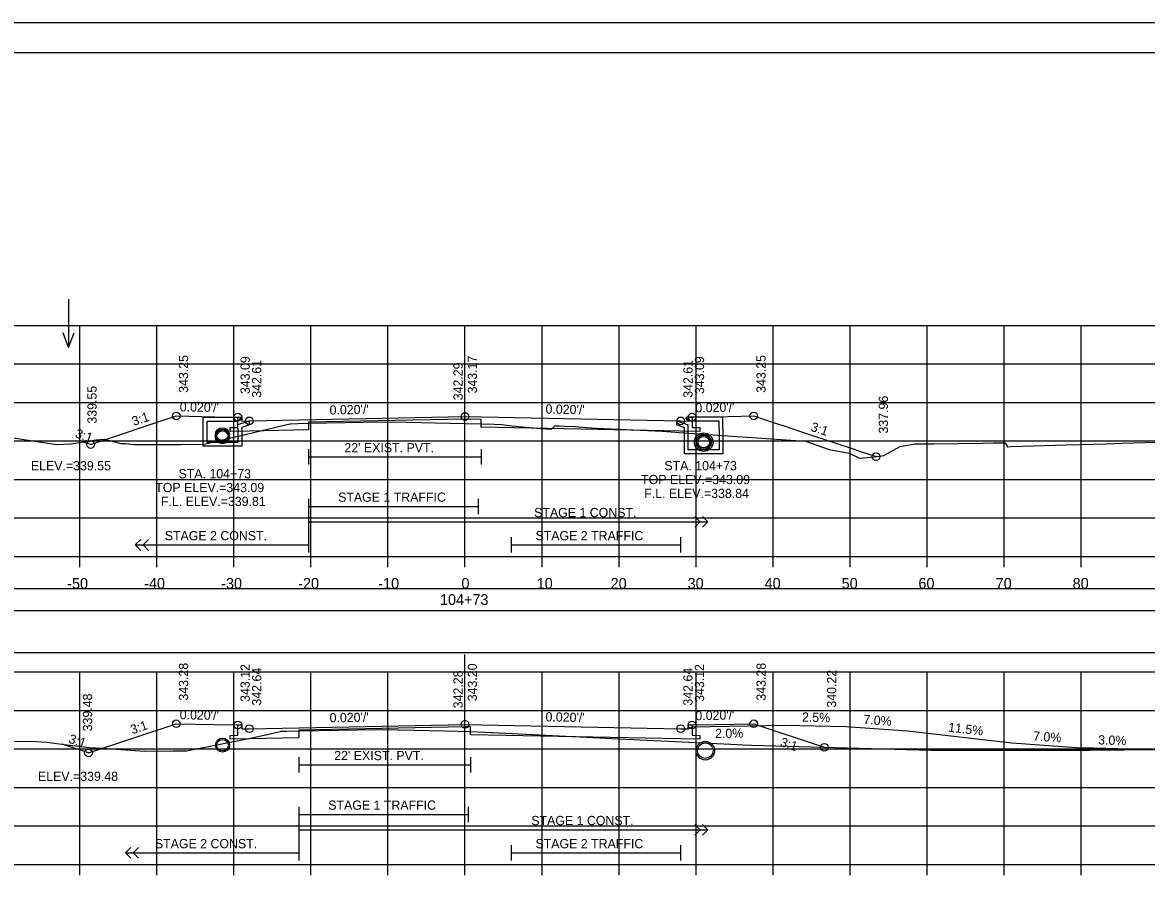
# Model space of a CAD drawing. Extents: x 1368122 to 1710785, y 373130 to 557566.
# Drawn here: x 1368298.1 to 1368444, y 374085.6 to 374197 of the extents above; entities that cross this region are included whole.
import ezdxf

# ---------------------------------------------------------------- set-up
doc = ezdxf.new("R2010")
doc.units = 0
for name, color, linetype in [('R_Alt Surface', 7, 'Continuous'), ('R_Axis', 7, 'Continuous'), ('R_Axis Annot', 7, 'Continuous'), ('R_Border', 7, 'Continuous'), ('R_Drive', 7, 'Continuous'), ('R_Exist Surface', 7, 'Continuous'), ('R_Fin Surface', 7, 'Continuous'), ('R_Grid', 7, 'Continuous'), ('R_No Plot', 7, 'Continuous'), ('R_Striping', 7, 'Continuous'), ('R_Water', 7, 'Continuous'), ('R_Water Annot', 7, 'Continuous'), ('R_Xsect Elev', 7, 'Continuous'), ('R_Xsect Slope', 7, 'Continuous')]:
    doc.layers.add(name, color=color, linetype=linetype)

msp = doc.modelspace()

# ---------------------------------------------------------------- linework, layer by layer
at = {"layer": 'R_Alt Surface'}
for points in [[(1368385.04, 374145.75), (1368385.04, 374144.41), (1368386.04, 374144.39), (1368386.04, 374143.89), (1368383.54, 374143.94), (1368357.64, 374144.46), (1368357.64, 374145.46), (1368355.54, 374145.5), (1368335.23, 374145.09), (1368335.23, 374144.09), (1368327.54, 374143.94), (1368325.04, 374143.89), (1368325.04, 374144.39), (1368326.04, 374144.41), (1368326.04, 374145.75)], [(1368335.23, 374141.58), (1368335.23, 374139.58)], [(1368335.23, 374140.58), (1368357.64, 374140.58)], [(1368357.64, 374141.58), (1368357.64, 374139.58)], [(1368385.04, 374105.77), (1368385.04, 374104.43), (1368386.04, 374104.41), (1368386.04, 374103.91), (1368383.54, 374103.96), (1368356.26, 374104.51), (1368356.26, 374105.51), (1368355.54, 374105.52), (1368333.95, 374105.09), (1368333.95, 374104.09), (1368327.54, 374103.96), (1368325.04, 374103.91), (1368325.04, 374104.41), (1368326.04, 374104.43), (1368326.04, 374105.77)], [(1368333.95, 374101.6), (1368333.95, 374099.6)], [(1368356.26, 374101.6), (1368356.26, 374099.6)], [(1368333.95, 374100.6), (1368356.26, 374100.6)]]:
    msp.add_lwpolyline(points, dxfattribs=at)
for points in [[(1368206.39, 374120.65), (1368504.69, 374120.65), (1368504.69, 374123.47), (1368206.39, 374123.47)], [(1368206.39, 374115.18), (1368504.69, 374115.18), (1368504.69, 374120.59), (1368206.39, 374120.59)]]:
    msp.add_lwpolyline(points, close=True, dxfattribs=at)
at = {"layer": 'R_Axis'}
for p, q in [((1368205.54, 374127.66), (1368505.54, 374127.66)), ((1368305.54, 374126.26), (1368305.54, 374127.66)), ((1368315.54, 374126.26), (1368315.54, 374127.66)), ((1368325.54, 374126.26), (1368325.54, 374127.66)), ((1368335.54, 374126.26), (1368335.54, 374127.66)), ((1368345.54, 374126.26), (1368345.54, 374127.66)), ((1368355.54, 374126.26), (1368355.54, 374127.66)), ((1368365.54, 374126.26), (1368365.54, 374127.66)), ((1368375.54, 374126.26), (1368375.54, 374127.66)), ((1368385.54, 374126.26), (1368385.54, 374127.66)), ((1368395.54, 374126.26), (1368395.54, 374127.66)), ((1368405.54, 374126.26), (1368405.54, 374127.66)), ((1368415.54, 374126.26), (1368415.54, 374127.66)), ((1368425.54, 374126.26), (1368425.54, 374127.66)), ((1368435.54, 374126.26), (1368435.54, 374127.66)), ((1368205.54, 374087.66), (1368505.54, 374087.66)), ((1368305.54, 374086.26), (1368305.54, 374087.66)), ((1368315.54, 374086.26), (1368315.54, 374087.66)), ((1368325.54, 374086.26), (1368325.54, 374087.66)), ((1368335.54, 374086.26), (1368335.54, 374087.66)), ((1368345.54, 374086.26), (1368345.54, 374087.66)), ((1368355.54, 374086.26), (1368355.54, 374087.66)), ((1368365.54, 374086.26), (1368365.54, 374087.66)), ((1368375.54, 374086.26), (1368375.54, 374087.66)), ((1368385.54, 374086.26), (1368385.54, 374087.66)), ((1368395.54, 374086.26), (1368395.54, 374087.66)), ((1368405.54, 374086.26), (1368405.54, 374087.66)), ((1368415.54, 374086.26), (1368415.54, 374087.66)), ((1368425.54, 374086.26), (1368425.54, 374087.66)), ((1368435.54, 374086.26), (1368435.54, 374087.66))]:
    msp.add_line(p, q, dxfattribs=at)
at = {"layer": 'R_Border'}
for p, q in [((1368197.54, 374193.12), (1368513.72, 374193.12)), ((1368350.06, 374192.86), (1368350.06, 374192.86)), ((1368350.06, 374192.86), (1368350.06, 374192.86))]:
    msp.add_line(p, q, dxfattribs=at)
at = {"layer": 'R_Drive'}
for p, q in [((1368385.04, 374105.52), (1368397.04, 374105.76)), ((1368397.04, 374105.76), (1368405.03, 374105.56)), ((1368405.03, 374105.56), (1368413.02, 374105)), ((1368384.54, 374105.27), (1368385.04, 374105.52)), ((1368413.02, 374105), (1368426.57, 374103.45)), ((1368426.57, 374103.45), (1368435.54, 374102.82)), ((1368443.54, 374102.58), (1368435.54, 374102.82))]:
    msp.add_line(p, q, dxfattribs=at)
at = {"layer": 'R_Exist Surface'}
for points in [[(1368296.6, 374143.1), (1368302.51, 374142.2), (1368304.41, 374142.3), (1368304.68, 374142.31), (1368307.62, 374142.79), (1368308.74, 374142.91), (1368310.84, 374142.35), (1368311.48, 374142.32), (1368312.51, 374142.22), (1368315.41, 374142.2), (1368318.65, 374142.22), (1368321.69, 374142.23), (1368328.08, 374143.74), (1368332.8, 374144.88), (1368332.92, 374144.88), (1368333.82, 374144.91), (1368335.23, 374144.95), (1368342.38, 374145.08), (1368346.12, 374145.15), (1368353.56, 374144.99), (1368357.64, 374144.9), (1368359.32, 374144.83), (1368360.28, 374144.79), (1368361.68, 374144.64), (1368365.36, 374144.29), (1368366.78, 374144.18), (1368366.87, 374144.27), (1368367.23, 374144.65), (1368367.35, 374144.64), (1368367.74, 374144.64), (1368368.52, 374144.58), (1368369.86, 374144.52), (1368371.34, 374144.4), (1368372.61, 374144.33), (1368381.17, 374143.95), (1368383.34, 374143.77), (1368399.75, 374142.63), (1368402.81, 374141.54), (1368405.44, 374141.08), (1368406.79, 374140.44), (1368408.66, 374140.58), (1368409.91, 374140.77), (1368412.07, 374141.93), (1368413.97, 374142.3), (1368416.52, 374142.27), (1368422.76, 374142.39), (1368424.13, 374142.42), (1368425.23, 374142.41), (1368425.3, 374142.41), (1368425.45, 374142.4), (1368425.72, 374142.4), (1368425.75, 374142.35), (1368425.97, 374141.91), (1368426.46, 374141.93), (1368433.61, 374142.14), (1368438.86, 374142.29), (1368440.83, 374142.37), (1368443.87, 374142.47), (1368446.89, 374142.53)], [(1368297.02, 374103.67), (1368299.9, 374103.62), (1368301.19, 374103.54), (1368303.83, 374103.2), (1368306.84, 374102.84), (1368308.43, 374102.75), (1368313.91, 374102.39), (1368317.66, 374102.41), (1368319.39, 374102.42), (1368327.9, 374104.08), (1368331.6, 374104.94), (1368331.65, 374104.95), (1368332.32, 374104.97), (1368333.95, 374105), (1368341.54, 374105.14), (1368344.91, 374105.2), (1368352.86, 374105), (1368356.26, 374104.92), (1368358.11, 374104.84), (1368358.92, 374104.8), (1368359.07, 374104.78), (1368373.86, 374104.07), (1368375.37, 374103.97), (1368376.47, 374103.91), (1368390.97, 374103.22), (1368391.57, 374103.19), (1368392.76, 374103.14), (1368416.03, 374102.5), (1368416.29, 374102.5), (1368416.35, 374102.5), (1368416.4, 374102.5), (1368435.73, 374102.51), (1368435.9, 374102.51), (1368436.61, 374102.52), (1368445.64, 374102.59)]]:
    msp.add_lwpolyline(points, dxfattribs=at)
at = {"layer": 'R_Fin Surface'}
for p, q in [((1368306.92, 374142.2), (1368305.97, 374142.52)), ((1368306.65, 374102.14), (1368303.24, 374103.28))]:
    msp.add_line(p, q, dxfattribs=at)
for points in [[(1368306.92, 374142.2), (1368318.04, 374145.91), (1368323.04, 374145.81), (1368326.04, 374145.75), (1368326.54, 374145.75), (1368326.54, 374145.25), (1368327.54, 374145.27), (1368355.54, 374145.83), (1368383.54, 374145.27), (1368384.54, 374145.25), (1368384.54, 374145.75), (1368385.04, 374145.75), (1368388.04, 374145.81), (1368393.04, 374145.91), (1368395.58, 374145.06), (1368397.1, 374144.56), (1368398.12, 374144.22), (1368398.84, 374143.98), (1368400.15, 374143.54), (1368406.2, 374141.53), (1368406.64, 374141.38), (1368408.92, 374140.62)], [(1368306.65, 374102.14), (1368318.04, 374105.93), (1368323.04, 374105.83), (1368326.04, 374105.77), (1368326.54, 374105.77), (1368326.54, 374105.27), (1368327.54, 374105.29), (1368355.54, 374105.85), (1368383.54, 374105.29), (1368384.54, 374105.27), (1368384.54, 374105.77), (1368385.04, 374105.77), (1368388.04, 374105.83), (1368393.04, 374105.93), (1368402.2, 374102.88)]]:
    msp.add_lwpolyline(points, dxfattribs=at)
at = {"layer": 'R_Grid'}
for p, q in [((1368205.54, 374157.66), (1368505.54, 374157.66)), ((1368305.54, 374127.66), (1368305.54, 374157.66)), ((1368315.54, 374127.66), (1368315.54, 374157.66)), ((1368325.54, 374127.66), (1368325.54, 374157.66)), ((1368335.54, 374127.66), (1368335.54, 374157.66)), ((1368345.54, 374127.66), (1368345.54, 374157.66)), ((1368355.54, 374127.66), (1368355.54, 374157.66)), ((1368365.54, 374127.66), (1368365.54, 374157.66)), ((1368375.54, 374127.66), (1368375.54, 374157.66)), ((1368385.54, 374127.66), (1368385.54, 374157.66)), ((1368395.54, 374127.66), (1368395.54, 374157.66)), ((1368405.54, 374127.66), (1368405.54, 374157.66)), ((1368415.54, 374127.66), (1368415.54, 374157.66)), ((1368425.54, 374127.66), (1368425.54, 374157.66)), ((1368435.54, 374127.66), (1368435.54, 374157.66)), ((1368205.54, 374152.66), (1368505.54, 374152.66)), ((1368205.54, 374147.66), (1368505.54, 374147.66)), ((1368205.54, 374142.66), (1368505.54, 374142.66)), ((1368205.54, 374137.66), (1368505.54, 374137.66)), ((1368205.54, 374132.66), (1368505.54, 374132.66)), ((1368205.54, 374127.66), (1368505.54, 374127.66)), ((1368205.54, 374112.66), (1368505.54, 374112.66)), ((1368305.54, 374087.66), (1368305.54, 374112.66)), ((1368315.54, 374087.66), (1368315.54, 374112.66)), ((1368325.54, 374087.66), (1368325.54, 374112.66)), ((1368335.54, 374087.66), (1368335.54, 374112.66)), ((1368345.54, 374087.66), (1368345.54, 374112.66)), ((1368355.54, 374087.66), (1368355.54, 374112.66)), ((1368365.54, 374087.66), (1368365.54, 374112.66)), ((1368375.54, 374087.66), (1368375.54, 374112.66)), ((1368385.54, 374087.66), (1368385.54, 374112.66)), ((1368395.54, 374087.66), (1368395.54, 374112.66)), ((1368405.54, 374087.66), (1368405.54, 374112.66)), ((1368415.54, 374087.66), (1368415.54, 374112.66)), ((1368425.54, 374087.66), (1368425.54, 374112.66)), ((1368435.54, 374087.66), (1368435.54, 374112.66)), ((1368205.54, 374107.66), (1368505.54, 374107.66)), ((1368205.54, 374102.66), (1368505.54, 374102.66)), ((1368205.54, 374097.66), (1368505.54, 374097.66)), ((1368205.54, 374092.66), (1368505.54, 374092.66)), ((1368205.54, 374087.66), (1368505.54, 374087.66))]:
    msp.add_line(p, q, dxfattribs=at)
at = {"layer": 'R_No Plot'}
msp.add_line((1368185.14, 374197.01), (1368518.47, 374197.01), dxfattribs=at)
for points in [[(1368185.13, 374197.01), (1368518.47, 374197.01), (1368518.47, 373983.67), (1368185.13, 373983.67)], [(1368431.46, 374193.12), (1368451.08, 374193.12), (1368451.08, 374183.24), (1368467.19, 374183.24), (1368490.39, 374183.24), (1368490.51, 374155.08), (1368513.72, 374155.08), (1368513.72, 373987.66), (1368197.54, 373987.66), (1368197.54, 374193.12)]]:
    msp.add_lwpolyline(points, close=True, dxfattribs=at)
for centre, radius in [((1368318.04, 374145.91), 0.5), ((1368393.04, 374145.91), 0.5), ((1368326.04, 374145.75), 0.5), ((1368327.54, 374145.27), 0.5), ((1368355.54, 374145.83), 0.5), ((1368383.54, 374145.27), 0.5), ((1368385.04, 374145.75), 0.5), ((1368324.04, 374143.46), 0.917), ((1368324.04, 374143.22), 0.917), ((1368386.54, 374142.5), 1.21), ((1368306.92, 374142.2), 0.5), ((1368386.54, 374142.5), 0.917), ((1368408.92, 374140.62), 0.5), ((1368318.04, 374105.93), 0.5), ((1368326.04, 374105.77), 0.5), ((1368327.54, 374105.29), 0.5), ((1368355.54, 374105.85), 0.5), ((1368383.54, 374105.29), 0.5), ((1368385.04, 374105.77), 0.5), ((1368393.04, 374105.93), 0.5), ((1368306.65, 374102.14), 0.5), ((1368324.06, 374103.15), 0.917), ((1368386.75, 374102.43), 1.21), ((1368402.2, 374102.88), 0.5)]:
    msp.add_circle(centre, radius, dxfattribs=at)
at = {"layer": 'R_Striping'}
for p, q in [((1368386.08, 374132.16), (1368385.37, 374132.86)), ((1368385.37, 374131.45), (1368386.08, 374132.16)), ((1368387.08, 374132.16), (1368386.37, 374132.86)), ((1368386.37, 374131.45), (1368387.08, 374132.16)), ((1368312.73, 374129.16), (1368313.43, 374129.86)), ((1368312.73, 374129.16), (1368335.23, 374129.16)), ((1368313.43, 374128.45), (1368312.73, 374129.16)), ((1368313.73, 374129.16), (1368314.43, 374129.86)), ((1368314.43, 374128.45), (1368313.73, 374129.16)), ((1368386.08, 374092.16), (1368385.37, 374092.86)), ((1368387.08, 374092.16), (1368386.37, 374092.86)), ((1368385.37, 374091.45), (1368386.08, 374092.16)), ((1368386.37, 374091.45), (1368387.08, 374092.16)), ((1368311.44, 374089.16), (1368312.15, 374089.86)), ((1368312.44, 374089.16), (1368313.15, 374089.86)), ((1368311.44, 374089.16), (1368333.95, 374089.16)), ((1368312.15, 374088.45), (1368311.44, 374089.16)), ((1368313.15, 374088.45), (1368312.44, 374089.16))]:
    msp.add_line(p, q, dxfattribs=at)
for points in [[(1368335.23, 374135.16), (1368335.23, 374128.16)], [(1368357.23, 374135.16), (1368357.23, 374133.16)], [(1368335.23, 374134.16), (1368357.23, 374134.16)], [(1368335.23, 374132.16), (1368387.08, 374132.16)], [(1368361.54, 374130.16), (1368361.54, 374128.16)], [(1368361.54, 374129.16), (1368383.54, 374129.16)], [(1368383.54, 374130.16), (1368383.54, 374128.16)], [(1368333.95, 374095.16), (1368333.95, 374088.16)], [(1368333.95, 374094.16), (1368355.95, 374094.16)], [(1368355.95, 374095.16), (1368355.95, 374093.16)], [(1368333.95, 374092.16), (1368387.08, 374092.16)], [(1368361.54, 374090.16), (1368361.54, 374088.16)], [(1368383.54, 374090.16), (1368383.54, 374088.16)], [(1368361.54, 374089.16), (1368383.54, 374089.16)]]:
    msp.add_lwpolyline(points, dxfattribs=at)
at = {"layer": 'R_Water'}
for p, q in [((1368321.54, 374145.75), (1368326.29, 374145.75)), ((1368321.54, 374144.25), (1368321.54, 374145.75)), ((1368322.04, 374144.25), (1368322.04, 374145.25)), ((1368322.04, 374145.25), (1368326.04, 374145.25)), ((1368326.37, 374145.59), (1368326.04, 374145.25)), ((1368327.54, 374145.27), (1368326.04, 374144.75)), ((1368326.37, 374145.59), (1368326.29, 374145.75)), ((1368383.04, 374145.27), (1368384.54, 374144.75)), ((1368384.21, 374145.59), (1368384.29, 374145.75)), ((1368384.21, 374145.59), (1368384.54, 374145.25)), ((1368389.04, 374145.75), (1368384.29, 374145.75)), ((1368388.54, 374145.25), (1368384.54, 374145.25)), ((1368388.54, 374144.25), (1368388.54, 374145.25)), ((1368389.04, 374144.25), (1368389.04, 374145.75)), ((1368326.04, 374144.25), (1368326.04, 374144.75)), ((1368327.54, 374144.74), (1368326.54, 374144.4)), ((1368326.54, 374144.25), (1368326.54, 374144.4)), ((1368383.04, 374144.74), (1368384.04, 374144.4)), ((1368384.04, 374144.25), (1368384.04, 374144.4)), ((1368384.54, 374144.25), (1368384.54, 374144.75))]:
    msp.add_line(p, q, dxfattribs=at)
for points in [[(1368327.54, 374144.74), (1368327.54, 374145.27)], [(1368383.04, 374144.74), (1368383.04, 374145.27)], [(1368326.54, 374144.25), (1368326.54, 374141.97), (1368324.04, 374141.97), (1368321.54, 374141.97), (1368321.54, 374144.25)], [(1368326.04, 374144.25), (1368326.04, 374142.47), (1368324.04, 374142.47), (1368322.04, 374142.47), (1368322.04, 374144.25)], [(1368389.04, 374144.25), (1368389.04, 374141), (1368386.54, 374141), (1368384.04, 374141), (1368384.04, 374144.25)], [(1368388.54, 374144.25), (1368388.54, 374141.5), (1368386.54, 374141.5), (1368384.54, 374141.5), (1368384.54, 374144.25)]]:
    msp.add_lwpolyline(points, dxfattribs=at)
for centre, radius in [((1368324.04, 374143.46), 0.75), ((1368324.04, 374143.22), 0.75), ((1368386.54, 374142.5), 1), ((1368386.54, 374142.5), 0.75), ((1368324.06, 374103.15), 0.75), ((1368386.75, 374102.43), 1)]:
    msp.add_circle(centre, radius, dxfattribs=at)
at = {"layer": 'R_Water Annot'}
for p, q in [((1368304.07, 374161.07), (1368304.07, 374154.79)), ((1368304.07, 374154.79), (1368303.37, 374156.71)), ((1368304.07, 374154.79), (1368304.77, 374156.71))]:
    msp.add_line(p, q, dxfattribs=at)
at = {"layer": 'R_Xsect Elev'}
for p, q in [((1368355.54, 374144.94), (1368355.54, 374154.94)), ((1368355.54, 374104.94), (1368355.54, 374114.94))]:
    msp.add_line(p, q, dxfattribs=at)

# ---------------------------------------------------------------- texts
at = {"layer": 'R_Axis Annot'}
for s, p in [('-50', (1368303.88, 374123.46)), ('-40', (1368313.88, 374123.46)), ('-30', (1368323.88, 374123.46)), ('-20', (1368333.88, 374123.46)), ('-10', (1368344.28, 374123.46)), ('0', (1368355.08, 374123.46)), ('10', (1368364.85, 374123.46)), ('20', (1368374.45, 374123.46)), ('30', (1368384.45, 374123.46)), ('40', (1368394.45, 374123.46)), ('50', (1368404.45, 374123.46)), ('60', (1368414.42, 374123.46)), ('70', (1368424.45, 374123.46)), ('80', (1368434.45, 374123.46)), ('104+73', (1368352.29, 374121.36))]:
    msp.add_text(s, height=1.4, dxfattribs=at).set_placement(p)
at = {"layer": 'R_Striping'}
for s, p in [('STAGE 1 TRAFFIC', (1368339.06, 374134.76)), ('STAGE 1 CONST.', (1368364.52, 374132.76)), ('STAGE 2 CONST.', (1368316.55, 374129.76)), ('STAGE 2 TRAFFIC', (1368364.69, 374129.76)), ('STAGE 1 TRAFFIC', (1368337.78, 374094.76)), ('STAGE 1 CONST.', (1368364.15, 374092.76)), ('STAGE 2 CONST.', (1368315.27, 374089.76)), ('STAGE 2 TRAFFIC', (1368364.69, 374089.76))]:
    msp.add_text(s, height=1.2, dxfattribs=at).set_placement(p)
at = {"layer": 'R_Water'}
for p in [(1368339.88, 374141.18), (1368338.56, 374101.2)]:
    msp.add_text("22' EXIST. PVT.", height=1.2, dxfattribs=at).set_placement(p)
at = {"layer": 'R_Water Annot'}
for s, p in [('STA. 104+73', (1368381.43, 374138.85)), ('STA. 104+73', (1368318.34, 374137.81)), ('TOP ELEV.=343.09', (1368378.41, 374137.05)), ('TOP ELEV.=343.09', (1368315.32, 374136.01)), ('F.L. ELEV.=338.84', (1368378.81, 374135.25)), ('F.L. ELEV.=339.81', (1368316.06, 374134.21))]:
    msp.add_text(s, height=1.2, dxfattribs=at).set_placement(p)
at = {"layer": 'R_Xsect Elev'}
for s, rotation, p in [('343.25', 90, (1368319.59, 374148.91)), ('343.25', 90, (1368394.59, 374148.91)), ('343.09', 90, (1368327.59, 374148.75)), ('342.61', 90, (1368329.09, 374148.27)), ('342.29', 90, (1368355.24, 374147.94)), ('343.17', 90, (1368357.09, 374148.83)), ('342.61', 90, (1368385.09, 374148.27)), ('343.09', 90, (1368386.59, 374148.75)), ('339.55', 90, (1368307.71, 374144.91)), ('337.96', 90, (1368410.47, 374143.62)), ('343.28', 90, (1368319.59, 374108.93)), ('343.12', 90, (1368327.59, 374108.77)), ('342.64', 90, (1368329.09, 374108.29)), ('343.20', 90, (1368357.09, 374108.85)), ('342.64', 90, (1368385.09, 374108.29)), ('343.12', 90, (1368386.59, 374108.77)), ('343.28', 90, (1368394.59, 374108.93)), ('340.22', 90, (1368403.75, 374108.02)), ('342.28', 90, (1368355.24, 374107.94)), ('339.48', 90, (1368307.12, 374104.94)), ('2.5%', 358.5679, (1368399.29, 374106.21)), ('7.0%', 355.9958, (1368407.25, 374105.91)), ('11.5%', 353.4398, (1368418.24, 374104.91)), ('2.0%', 1.1458, (1368388.03, 374104.06)), ('7.0%', 355.9958, (1368429.29, 374103.76)), ('3.0%', 358.2816, (1368437.75, 374103.25))]:
    msp.add_text(s, height=1.2, rotation=rotation, dxfattribs=at).set_placement(p)
for s, p in [('ELEV.=339.55', (1368299.17, 374138.84)), ('ELEV.=339.48', (1368300.09, 374098.5))]:
    msp.add_text(s, height=1.2, dxfattribs=at).set_placement(p)
at = {"layer": 'R_Xsect Slope'}
for s, rotation, p in [("0.020'/'", 358.8542, (1368318.49, 374146.5)), ("0.020'/'", 1.1458, (1368337.97, 374146.08)), ("0.020'/'", 358.8542, (1368365.99, 374146.22)), ("0.020'/'", 1.1458, (1368385.47, 374146.36)), ('3:1', 18.4349, (1368312.52, 374144.6)), ('3:1', 341.5651, (1368400.35, 374144)), ('3:1', 341.5651, (1368304.84, 374143.15)), ("0.020'/'", 358.8542, (1368318.49, 374106.52)), ("0.020'/'", 1.1458, (1368337.97, 374106.1)), ("0.020'/'", 358.8542, (1368365.99, 374106.24)), ("0.020'/'", 1.1458, (1368385.47, 374106.38)), ('3:1', 18.4349, (1368312.32, 374104.55)), ('3:1', 341.5651, (1368303.98, 374103.49)), ('3:1', 341.5651, (1368396.37, 374103.06))]:
    msp.add_text(s, height=1.2, rotation=rotation, dxfattribs=at).set_placement(p)

doc.saveas('drawing.dxf')
